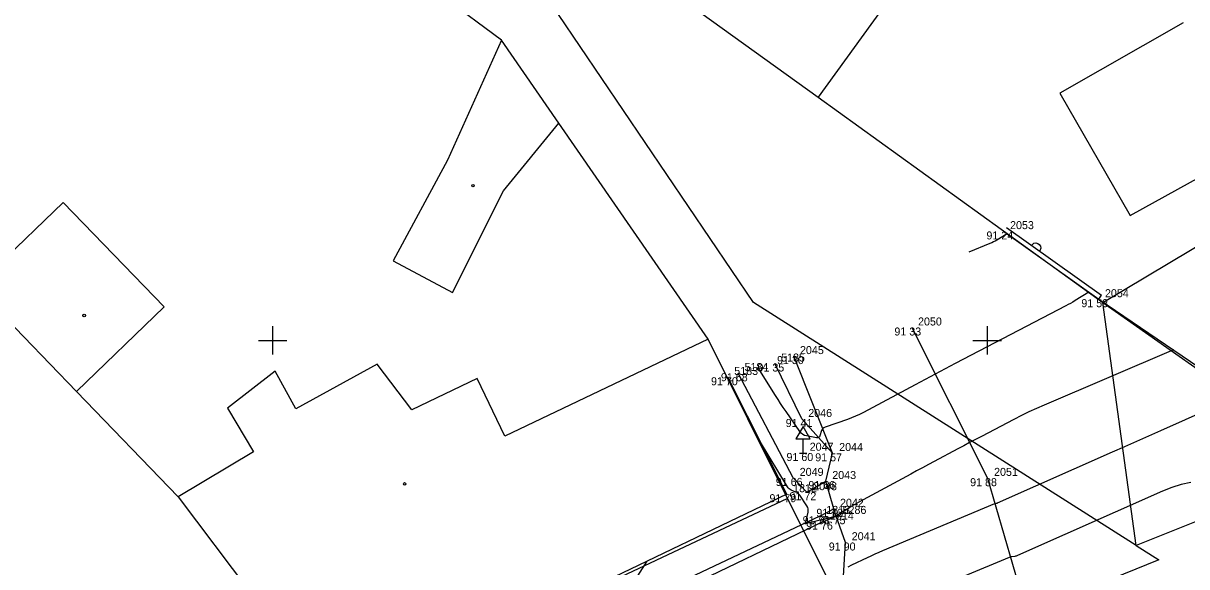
# Model space of a CAD drawing. Extents: x -711081 to -709338, y -1025122 to -1024092.
# Drawn here: x -710758.72 to -710718.02, y -1024907.92 to -1024888.91 of the extents above; entities that cross this region are included whole.
import ezdxf

# ---------------------------------------------------------------- set-up
doc = ezdxf.new("R2010")
doc.units = 0
for name, color, linetype in [('Ex_Major Contours', 7, 'Continuous'), ('Ex_Minor Contours', 7, 'Continuous'), ('Z_body', 7, 'Continuous'), ('Z_body_cisla', 7, 'Continuous'), ('Z_body_vysky_redukovane', 7, 'Continuous'), ('Z_budova', 7, 'Continuous'), ('Z_chodnik', 7, 'Continuous'), ('Z_dopravni_znacky', 7, 'Continuous'), ('Z_hektometricka_sit', 7, 'Continuous'), ('Z_katastr_hranice', 7, 'Continuous'), ('Z_katastr_hranice_katastralniho_uzemi', 7, 'Continuous'), ('Z_katastr_vnitrni_kresba', 7, 'Continuous'), ('Z_katastr_znacky_budov', 7, 'Continuous'), ('Z_komunikace', 7, 'Continuous'), ('Z_komunikace_osa', 7, 'Continuous'), ('Z_ploty', 7, 'Continuous'), ('Z_ploty_znacky', 7, 'Continuous'), ('Z_rozhranni', 7, 'Continuous'), ('Z_vstupy', 7, 'Continuous'), ('Z_zlabek', 7, 'Continuous')]:
    doc.layers.add(name, color=color, linetype=linetype)

# ---------------------------------------------------------------- blocks, each defined once
blk = doc.blocks.new('POINT_DISPLAY')
blk.add_line((0, 0), (0, 0))
blk = doc.blocks.new('Z216')
for p, q in [((-0.17, 0), (-0.15, 0.1)), ((-0.15, 0.1), (-0.1, 0.15)), ((-0.1, 0.15), (-0.03, 0.17)), ((-0.03, 0.17), (0.03, 0.17)), ((0.03, 0.17), (0.1, 0.15)), ((0.1, 0.15), (0.15, 0.1)), ((0.15, 0.1), (0.17, 0))]:
    blk.add_line(p, q)
blk = doc.blocks.new('Z527')
for p, q in [((0, 0.93), (-0.25, 0.5)), ((0.25, 0.5), (0, 0.93)), ((-0.25, 0.5), (0.25, 0.5)), ((0, 0), (0, 0.5)), ((-0.13, 0), (0.13, 0))]:
    blk.add_line(p, q)

msp = doc.modelspace()

# ---------------------------------------------------------------- linework, layer by layer
at = {"layer": 'Ex_Major Contours'}
for points in [[(-710716.455, -1024902.058), (-710718.935, -1024903.164), (-710719.357, -1024903.352), (-710719.779, -1024903.539), (-710720.201, -1024903.727), (-710720.623, -1024903.914), (-710724.649, -1024905.698), (-710724.657, -1024905.701), (-710724.665, -1024905.704), (-710724.672, -1024905.706), (-710724.681, -1024905.707), (-710724.713, -1024905.712), (-710724.721, -1024905.713), (-710724.729, -1024905.715), (-710724.737, -1024905.718), (-710724.745, -1024905.721), (-710728.658, -1024907.361), (-710728.796, -1024907.419), (-710728.933, -1024907.48), (-710729.069, -1024907.543), (-710729.204, -1024907.607), (-710729.743, -1024907.867), (-710729.879, -1024907.928)], [(-710737.527, -1024908.709), (-710736.895, -1024907.72)]]:
    msp.add_lwpolyline(points, dxfattribs=at)
at = {"layer": 'Ex_Minor Contours'}
for points in [[(-710724.306, -1024896.272), (-710724.66, -1024896.49), (-710724.719, -1024896.526), (-710724.78, -1024896.558), (-710724.843, -1024896.588), (-710724.906, -1024896.616), (-710725.645, -1024896.917)], [(-710721.443, -1024898.315), (-710721.922, -1024898.61), (-710722.002, -1024898.659), (-710722.083, -1024898.706), (-710722.164, -1024898.751), (-710722.247, -1024898.795), (-710726.122, -1024900.814), (-710726.471, -1024900.997), (-710726.82, -1024901.181), (-710727.168, -1024901.365), (-710727.516, -1024901.551), (-710729.331, -1024902.522), (-710729.468, -1024902.591), (-710729.607, -1024902.656), (-710729.748, -1024902.714), (-710729.892, -1024902.767), (-710730.674, -1024903.038), (-710730.714, -1024903.057), (-710730.748, -1024903.083), (-710730.774, -1024903.117), (-710730.793, -1024903.158), (-710730.853, -1024903.336), (-710730.871, -1024903.374), (-710730.898, -1024903.398), (-710730.933, -1024903.41), (-710730.975, -1024903.407), (-710731.32, -1024903.342), (-710731.39, -1024903.322), (-710731.451, -1024903.29), (-710731.505, -1024903.247), (-710731.551, -1024903.192), (-710732.039, -1024902.491), (-710732.134, -1024902.353), (-710732.227, -1024902.214), (-710732.318, -1024902.074), (-710732.407, -1024901.933), (-710733.012, -1024900.965)], [(-710718.488, -1024900.327), (-710723.008, -1024902.265), (-710723.276, -1024902.382), (-710723.54, -1024902.505), (-710723.803, -1024902.632), (-710724.063, -1024902.765), (-710725.202, -1024903.359), (-710725.409, -1024903.467), (-710725.616, -1024903.575), (-710725.822, -1024903.685), (-710726.028, -1024903.795), (-710726.851, -1024904.235), (-710727.057, -1024904.345), (-710727.263, -1024904.456), (-710727.468, -1024904.566), (-710727.674, -1024904.677), (-710729.487, -1024905.658), (-710729.569, -1024905.703), (-710729.651, -1024905.75), (-710729.732, -1024905.798), (-710729.812, -1024905.848), (-710730.185, -1024906.084), (-710730.238, -1024906.115), (-710730.294, -1024906.141), (-710730.351, -1024906.164), (-710730.41, -1024906.182), (-710730.65, -1024906.245), (-710730.71, -1024906.261), (-710730.77, -1024906.276), (-710730.831, -1024906.29), (-710730.891, -1024906.304), (-710731.373, -1024906.415), (-710731.376, -1024906.415), (-710731.377, -1024906.415), (-710731.377, -1024906.413), (-710731.376, -1024906.41), (-710731.366, -1024906.397), (-710731.364, -1024906.394), (-710731.362, -1024906.391), (-710731.36, -1024906.387), (-710731.359, -1024906.383), (-710731.268, -1024906.018), (-710731.259, -1024905.957), (-710731.262, -1024905.898), (-710731.279, -1024905.841), (-710731.308, -1024905.787), (-710731.56, -1024905.414), (-710731.587, -1024905.38), (-710731.618, -1024905.35), (-710731.654, -1024905.326), (-710731.693, -1024905.306), (-710731.859, -1024905.238), (-710731.898, -1024905.219), (-710731.933, -1024905.194), (-710731.963, -1024905.163), (-710731.989, -1024905.128), (-710732.93, -1024903.562)], [(-710717.877, -1024904.967), (-710718.214, -1024905.046), (-710718.544, -1024905.151), (-710718.868, -1024905.28), (-710723.939, -1024907.527), (-710723.963, -1024907.536), (-710723.987, -1024907.544), (-710724.011, -1024907.55), (-710724.036, -1024907.555), (-710724.136, -1024907.57), (-710724.161, -1024907.575), (-710724.186, -1024907.581), (-710724.21, -1024907.588), (-710724.233, -1024907.597), (-710725.824, -1024908.264)]]:
    msp.add_lwpolyline(points, dxfattribs=at)
at = {"layer": 'Z_budova'}
for q in [(-710734.08, -1024901.29), (-710741.78, -1024910.06)]:
    msp.add_line((-710732.01, -1024905.38), q, dxfattribs=at)
at = {"layer": 'Z_chodnik'}
for q in [(-710730.37, -1024905.89), (-710741.07, -1024910.97)]:
    msp.add_line((-710730.85, -1024906.15), q, dxfattribs=at)
at = {"layer": 'Z_hektometricka_sit'}
for p, q in [((-710750, -1024899.5), (-710750, -1024900.5)), ((-710725, -1024899.5), (-710725, -1024900.5)), ((-710750.5, -1024900), (-710749.5, -1024900)), ((-710725.5, -1024900), (-710724.5, -1024900))]:
    msp.add_line(p, q, dxfattribs=at)
at = {"layer": 'Z_katastr_hranice'}
for p, q in [((-710741.99, -1024889.5), (-710752.17, -1024881.94)), ((-710741.4, -1024883.94), (-710730.91, -1024891.5)), ((-710739.99, -1024892.4), (-710741.99, -1024889.5)), ((-710720.95, -1024898.68), (-710707.33, -1024890.5)), ((-710730.91, -1024891.5), (-710720.95, -1024898.68)), ((-710734.76, -1024899.96), (-710739.99, -1024892.4)), ((-710760.39, -1024898.13), (-710756.86, -1024901.79)), ((-710719.79, -1024907.18), (-710720.95, -1024898.68)), ((-710720.95, -1024898.68), (-710716.47, -1024901.83)), ((-710731.99, -1024905.53), (-710734.76, -1024899.96)), ((-710756.86, -1024901.79), (-710753.31, -1024905.47)), ((-710753.31, -1024905.47), (-710747.68, -1024912.91)), ((-710731.99, -1024905.53), (-710747.68, -1024912.91)), ((-710728.9, -1024911.67), (-710731.99, -1024905.53)), ((-710719.79, -1024907.18), (-710719, -1024907.68)), ((-710719, -1024907.68), (-710728.9, -1024911.67))]:
    msp.add_line(p, q, dxfattribs=at)
at = {"layer": 'Z_katastr_hranice_katastralniho_uzemi'}
for p, q in [((-710733.18, -1024898.68), (-710740, -1024888.6)), ((-710733.18, -1024898.68), (-710740, -1024888.6)), ((-710688.39, -1024894.53), (-710719.79, -1024907.18)), ((-710688.39, -1024894.53), (-710719.79, -1024907.18)), ((-710719.79, -1024907.18), (-710733.18, -1024898.68)), ((-710719.79, -1024907.18), (-710733.18, -1024898.68))]:
    msp.add_line(p, q, dxfattribs=at)
at = {"layer": 'Z_katastr_vnitrni_kresba'}
for p, q in [((-710727.95, -1024887.38), (-710730.91, -1024891.5)), ((-710718.15, -1024888.89), (-710722.46, -1024891.36)), ((-710741.99, -1024889.5), (-710743.88, -1024893.7)), ((-710720, -1024895.63), (-710710.02, -1024890.13)), ((-710722.46, -1024891.36), (-710720, -1024895.63)), ((-710741.92, -1024894.77), (-710739.99, -1024892.4)), ((-710743.88, -1024893.7), (-710745.78, -1024897.22)), ((-710743.71, -1024898.33), (-710741.92, -1024894.77)), ((-710757.33, -1024895.18), (-710760.39, -1024898.13)), ((-710753.8, -1024898.83), (-710757.33, -1024895.18)), ((-710745.78, -1024897.22), (-710743.71, -1024898.33)), ((-710756.86, -1024901.79), (-710753.8, -1024898.83)), ((-710734.76, -1024899.96), (-710741.88, -1024903.35)), ((-710746.34, -1024900.83), (-710749.19, -1024902.39)), ((-710745.13, -1024902.43), (-710746.34, -1024900.83)), ((-710749.91, -1024901.08), (-710751.58, -1024902.37)), ((-710749.19, -1024902.39), (-710749.91, -1024901.08)), ((-710742.84, -1024901.33), (-710745.13, -1024902.43)), ((-710741.88, -1024903.35), (-710742.84, -1024901.33)), ((-710751.58, -1024902.37), (-710750.67, -1024903.9)), ((-710750.67, -1024903.9), (-710753.31, -1024905.47))]:
    msp.add_line(p, q, dxfattribs=at)
at = {"layer": 'Z_katastr_znacky_budov'}
for centre in [(-710742.992, -1024894.59), (-710756.592, -1024899.13), (-710745.382, -1024905.02)]:
    msp.add_circle(centre, 0.0437, dxfattribs=at)
at = {"layer": 'Z_komunikace'}
for p, q in [((-710730.41, -1024903.95), (-710731.77, -1024900.55)), ((-710730.65, -1024904.92), (-710730.41, -1024903.95)), ((-710730.37, -1024905.89), (-710730.65, -1024904.92)), ((-710730.29, -1024906.15), (-710730.37, -1024905.89)), ((-710729.96, -1024907.07), (-710730.29, -1024906.15)), ((-710730.15, -1024910.41), (-710729.96, -1024907.07))]:
    msp.add_line(p, q, dxfattribs=at)
at = {"layer": 'Z_komunikace_osa'}
for p, q in [((-710727.64, -1024899.55), (-710724.99, -1024904.82)), ((-710724.99, -1024904.82), (-710723.6, -1024909.59))]:
    msp.add_line(p, q, dxfattribs=at)
at = {"layer": 'Z_ploty'}
for p, q in [((-710724.42, -1024896.19), (-710721.1, -1024898.56)), ((-710724.32, -1024896.05), (-710721, -1024898.42)), ((-710721.1, -1024898.56), (-710721, -1024898.42))]:
    msp.add_line(p, q, dxfattribs=at)
at = {"layer": 'Z_rozhranni'}
for p, q in [((-710731.49, -1024902.75), (-710732.43, -1024900.81)), ((-710731.79, -1024904.81), (-710733.71, -1024901.15)), ((-710730.41, -1024903.95), (-710731.49, -1024902.75)), ((-710731.31, -1024905.31), (-710731.79, -1024904.81)), ((-710731.31, -1024905.31), (-710730.65, -1024904.92))]:
    msp.add_line(p, q, dxfattribs=at)
at = {"layer": 'Z_vstupy'}
msp.add_line((-710721.1, -1024898.56), (-710717.3, -1024901.13), dxfattribs=at)
at = {"layer": 'Z_zlabek'}
for q in [(-710740.93, -1024911.22), (-710730.29, -1024906.15)]:
    msp.add_line((-710730.73, -1024906.34), q, dxfattribs=at)

# ---------------------------------------------------------------- block references
at = {"layer": 'Z_body'}
for p in [(-710724.42, -1024896.19), (-710721.1, -1024898.56), (-710727.64, -1024899.55), (-710732.43, -1024900.81), (-710731.77, -1024900.55), (-710733.71, -1024901.15), (-710734.08, -1024901.29), (-710731.49, -1024902.75), (-710731.44, -1024903.94), (-710730.41, -1024903.95), (-710731.79, -1024904.81), (-710724.99, -1024904.82), (-710731.31, -1024905.31), (-710730.65, -1024904.92), (-710732.01, -1024905.38), (-710730.37, -1024905.89), (-710730.85, -1024906.15), (-710730.73, -1024906.34), (-710730.29, -1024906.15), (-710729.96, -1024907.07)]:
    msp.add_blockref('POINT_DISPLAY', p, dxfattribs=at)
at = {"layer": 'Z_dopravni_znacky'}
msp.add_blockref('Z527', (-710731.44, -1024903.94), dxfattribs=at)
at = {"layer": 'Z_ploty_znacky', "rotation": -35.49999999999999}
msp.add_blockref('Z216', (-710723.3, -1024896.77), dxfattribs=at)

# ---------------------------------------------------------------- texts
at = {"layer": 'Z_body_cisla'}
for s, p in [('2053', (-710724.2, -1024896.11)), ('2054', (-710720.88, -1024898.49)), ('2050', (-710727.42, -1024899.48)), ('2045', (-710731.55, -1024900.48)), ('5184', (-710733.49, -1024901.07)), ('5185', (-710732.21, -1024900.74)), ('5183', (-710733.85, -1024901.21)), ('2046', (-710731.26, -1024902.68)), ('2047', (-710731.21, -1024903.86)), ('2044', (-710730.18, -1024903.87)), ('2049', (-710731.56, -1024904.74)), ('2051', (-710724.76, -1024904.74)), ('2043', (-710730.42, -1024904.85)), ('1812', (-710731.79, -1024905.31)), ('2048', (-710731.09, -1024905.24)), ('2042', (-710730.15, -1024905.82)), ('1813', (-710730.63, -1024906.07)), ('1814', (-710730.5, -1024906.27)), ('5286', (-710730.06, -1024906.07)), ('2041', (-710729.74, -1024906.99))]:
    msp.add_text(s, height=0.28, dxfattribs=at).set_placement(p)
at = {"layer": 'Z_body_vysky_redukovane'}
for s, p in [('91 24', (-710725.027, -1024896.47)), ('91 53', (-710721.707, -1024898.84)), ('91 33', (-710728.247, -1024899.83)), ('91 35', (-710733.037, -1024901.09)), ('91 30', (-710732.353, -1024900.83)), ('91 68', (-710734.317, -1024901.43)), ('91 70', (-710734.663, -1024901.57)), ('91 41', (-710732.05, -1024903.03)), ('91 60', (-710732.023, -1024904.22)), ('91 57', (-710731.017, -1024904.23)), ('91 66', (-710732.397, -1024905.09)), ('91 66', (-710731.257, -1024905.2)), ('91 88', (-710725.597, -1024905.1)), ('91 72', (-710731.917, -1024905.59)), ('91 79', (-710732.617, -1024905.66)), ('91 73', (-710730.977, -1024906.17)), ('91 73', (-710731.457, -1024906.43)), ('91 76', (-710731.337, -1024906.62)), ('91 75', (-710730.897, -1024906.43)), ('91 90', (-710730.543, -1024907.35))]:
    msp.add_text(s, height=0.28, dxfattribs=at).set_placement(p)

doc.saveas('drawing.dxf')
